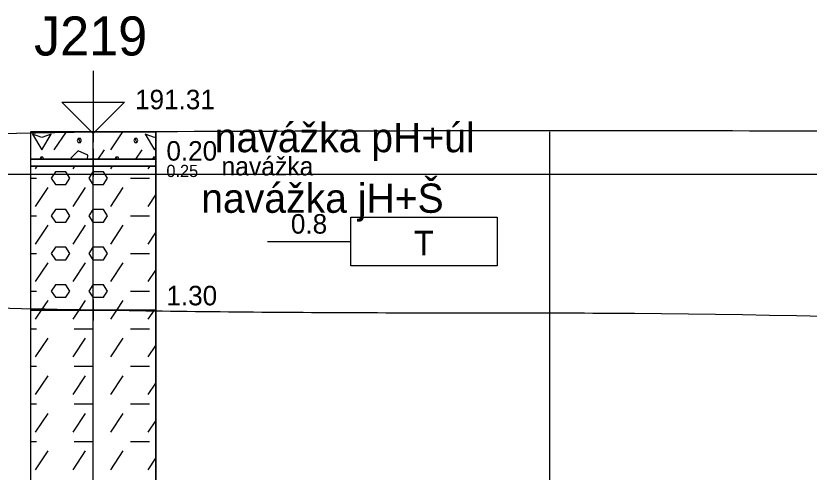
# Model space of a CAD drawing. Extents: x 3042 to 4120, y 576 to 2694.
# Drawn here: x 3349.75 to 3378.68, y 904 to 920.63 of the extents above; entities that cross this region are included whole.
import ezdxf

# ---------------------------------------------------------------- set-up
doc = ezdxf.new("R2010")
doc.units = 0
for name, color, linetype in [('15', 7, 'Continuous'), ('16', 7, 'Continuous'), ('17', 7, 'Continuous'), ('18', 7, 'Continuous'), ('51', 7, 'Continuous'), ('52', 7, 'Continuous'), ('53', 7, 'Continuous'), ('56', 7, 'Continuous'), ('62', 7, 'Continuous'), ('pomocna', 7, 'Continuous'), ('rozhraní', 7, 'Continuous')]:
    doc.layers.add(name, color=color, linetype=linetype)

msp = doc.modelspace()

# ---------------------------------------------------------------- linework, layer by layer
at = {"layer": '15'}
msp.add_lwpolyline([(3352.572, 918.632), (3352.572, 916.346), (3351.429, 917.489), (3353.715, 917.489), (3352.572, 916.346)], dxfattribs=at)
at = {"layer": '18'}
msp.add_line((3352.572, 866.409), (3352.572, 916.409), dxfattribs=at)
at = {"layer": '51'}
for p, q in [((3351.15, 915.744), (3351.593, 916.409)), ((3353.207, 915.744), (3353.65, 916.409)), ((3352.755, 915.409), (3352.979, 915.744)), ((3354.127, 915.409), (3354.35, 915.744)), ((3350.655, 915.478), (3350.62, 915.409)), ((3351.759, 915.439), (3351.773, 915.409)), ((3353.398, 915.478), (3353.363, 915.409)), ((3354.769, 915.478), (3354.735, 915.409)), ((3350.464, 915.058), (3350.531, 915.159)), ((3351.836, 915.058), (3351.903, 915.159)), ((3353.207, 915.058), (3353.274, 915.159)), ((3354.579, 915.058), (3354.646, 915.159)), ((3350.286, 914.716), (3350.502, 914.716)), ((3353.931, 914.716), (3354.617, 914.716)), ((3350.464, 913.687), (3350.921, 914.373)), ((3351.836, 913.687), (3352.293, 914.373)), ((3353.207, 913.687), (3353.664, 914.373)), ((3354.579, 913.687), (3354.858, 914.105)), ((3350.286, 913.344), (3350.502, 913.344)), ((3353.931, 913.344), (3354.617, 913.344)), ((3350.464, 912.315), (3350.921, 913.001)), ((3351.836, 912.315), (3352.293, 913.001)), ((3353.207, 912.315), (3353.664, 913.001)), ((3354.579, 912.315), (3354.858, 912.734)), ((3350.286, 911.972), (3350.502, 911.972)), ((3353.931, 911.972), (3354.617, 911.972)), ((3350.464, 910.944), (3350.921, 911.629)), ((3351.836, 910.944), (3352.293, 911.629)), ((3353.207, 910.944), (3353.664, 911.629)), ((3354.579, 910.944), (3354.858, 911.362)), ((3350.286, 910.601), (3350.502, 910.601)), ((3353.931, 910.601), (3354.617, 910.601)), ((3350.689, 909.909), (3350.921, 910.258)), ((3352.06, 909.909), (3352.293, 910.258)), ((3353.432, 909.909), (3353.664, 910.258)), ((3350.464, 909.572), (3350.689, 909.909)), ((3351.836, 909.572), (3352.06, 909.909)), ((3353.207, 909.572), (3353.432, 909.909)), ((3354.579, 909.572), (3354.803, 909.909)), ((3350.286, 909.229), (3350.502, 909.229)), ((3351.874, 909.229), (3352.56, 909.229)), ((3353.931, 909.229), (3354.617, 909.229)), ((3350.464, 908.2), (3350.921, 908.886)), ((3351.836, 908.2), (3352.293, 908.886)), ((3353.207, 908.2), (3353.664, 908.886)), ((3354.579, 908.2), (3354.858, 908.619)), ((3350.286, 907.858), (3350.502, 907.858)), ((3351.874, 907.858), (3352.56, 907.858)), ((3353.931, 907.858), (3354.617, 907.858)), ((3350.464, 906.829), (3350.921, 907.515)), ((3351.836, 906.829), (3352.293, 907.515)), ((3353.207, 906.829), (3353.664, 907.515)), ((3354.579, 906.829), (3354.858, 907.247)), ((3350.286, 906.486), (3350.502, 906.486)), ((3351.874, 906.486), (3352.56, 906.486)), ((3353.931, 906.486), (3354.617, 906.486)), ((3350.464, 905.457), (3350.921, 906.143)), ((3351.836, 905.457), (3352.293, 906.143)), ((3353.207, 905.457), (3353.664, 906.143)), ((3354.579, 905.457), (3354.858, 905.876)), ((3350.286, 905.114), (3350.502, 905.114)), ((3351.874, 905.114), (3352.56, 905.114)), ((3353.931, 905.114), (3354.617, 905.114)), ((3350.464, 904.086), (3350.921, 904.771)), ((3351.836, 904.086), (3352.293, 904.771)), ((3353.207, 904.086), (3353.664, 904.771)), ((3354.579, 904.086), (3354.858, 904.504))]:
    msp.add_line(p, q, dxfattribs=at)
for points in [[(3350.286, 915.409), (3354.858, 915.409), (3354.858, 916.409), (3350.286, 916.409)], [(3350.286, 915.159), (3354.858, 915.159), (3354.858, 915.409), (3350.286, 915.409)], [(3350.286, 909.909), (3354.858, 909.909), (3354.858, 915.159), (3350.286, 915.159)], [(3350.286, 896.409), (3354.858, 896.409), (3354.858, 909.909), (3350.286, 909.909)]]:
    msp.add_lwpolyline(points, close=True, dxfattribs=at)
for points in [[(3350.35, 916.316), (3350.693, 915.744), (3351.036, 916.316), (3350.693, 916.201), (3350.35, 916.316)], [(3354.465, 916.316), (3354.807, 915.744), (3354.858, 915.828)], [(3354.858, 916.218), (3354.807, 916.201), (3354.465, 916.316)], [(3352.026, 916.163), (3351.988, 916.087), (3352.026, 916.011), (3352.102, 916.011), (3352.14, 916.087), (3352.102, 916.163), (3352.026, 916.163), (3352.102, 916.011)], [(3354.084, 916.163), (3354.045, 916.087), (3354.084, 916.011), (3354.16, 916.011), (3354.198, 916.087), (3354.16, 916.163), (3354.084, 916.163), (3354.16, 916.011)], [(3352.355, 915.409), (3352.369, 915.554), (3352.026, 915.706), (3351.759, 915.439)], [(3350.765, 915.409), (3350.731, 915.478), (3350.655, 915.478), (3350.689, 915.409)], [(3353.508, 915.409), (3353.474, 915.478), (3353.398, 915.478), (3353.432, 915.409)], [(3354.858, 915.453), (3354.846, 915.478), (3354.769, 915.478), (3354.804, 915.409)], [(3351.188, 914.487), (3351.569, 914.487), (3351.721, 914.716), (3351.569, 914.944), (3351.188, 914.944), (3351.036, 914.716), (3351.188, 914.487)], [(3352.56, 914.487), (3352.941, 914.487), (3353.093, 914.716), (3352.941, 914.944), (3352.56, 914.944), (3352.407, 914.716), (3352.56, 914.487)], [(3351.188, 913.115), (3351.569, 913.115), (3351.721, 913.344), (3351.569, 913.573), (3351.188, 913.573), (3351.036, 913.344), (3351.188, 913.115)], [(3352.56, 913.115), (3352.941, 913.115), (3353.093, 913.344), (3352.941, 913.573), (3352.56, 913.573), (3352.407, 913.344), (3352.56, 913.115)], [(3351.188, 911.744), (3351.569, 911.744), (3351.721, 911.972), (3351.569, 912.201), (3351.188, 912.201), (3351.036, 911.972), (3351.188, 911.744)], [(3352.56, 911.744), (3352.941, 911.744), (3353.093, 911.972), (3352.941, 912.201), (3352.56, 912.201), (3352.407, 911.972), (3352.56, 911.744)], [(3351.188, 910.372), (3351.569, 910.372), (3351.721, 910.601), (3351.569, 910.829), (3351.188, 910.829), (3351.036, 910.601), (3351.188, 910.372)], [(3352.56, 910.372), (3352.941, 910.372), (3353.093, 910.601), (3352.941, 910.829), (3352.56, 910.829), (3352.407, 910.601), (3352.56, 910.372)]]:
    msp.add_lwpolyline(points, dxfattribs=at)
at = {"layer": '53'}
for p, q in [((3350.286, 916.409), (3354.858, 916.409)), ((3350.286, 916.409), (3350.286, 866.409)), ((3354.858, 916.409), (3354.858, 866.409)), ((3350.286, 915.409), (3354.858, 915.409)), ((3350.286, 915.159), (3354.858, 915.159)), ((3350.286, 909.909), (3354.858, 909.909))]:
    msp.add_line(p, q, dxfattribs=at)
at = {"layer": '56'}
for p, q in [((3352.572, 916.79), (3352.572, 916.028)), ((3352.191, 916.409), (3352.953, 916.409)), ((3352.572, 915.79), (3352.572, 915.028)), ((3352.191, 915.409), (3352.953, 915.409)), ((3352.572, 915.54), (3352.572, 914.778)), ((3352.191, 915.159), (3352.953, 915.159)), ((3352.572, 910.29), (3352.572, 909.528)), ((3352.191, 909.909), (3352.953, 909.909))]:
    msp.add_line(p, q, dxfattribs=at)
at = {"layer": '62'}
msp.add_line((3358.922, 912.409), (3361.97, 912.409), dxfattribs=at)
msp.add_lwpolyline([(3367.304, 911.52), (3361.97, 911.52), (3361.97, 913.298), (3367.304, 913.298), (3367.304, 911.52)], dxfattribs=at)
at = {"layer": 'pomocna'}
for p, q in [((3352.572, 864.859), (3352.572, 916.409)), ((3369.222, 864.859), (3369.222, 916.409)), ((3234.272, 914.859), (3411.079, 914.859))]:
    msp.add_line(p, q, dxfattribs=at)
at = {"layer": 'rozhraní'}
msp.add_line((3331.944, 916.052), (3352.572, 916.409), dxfattribs=at)
for points in [[(3352.572, 916.409), (3372.207, 916.454), (3391.844, 916.409), (3394.018, 916.409)], [(3325.397, 910.703), (3339.185, 910.256), (3352.975, 909.909), (3362.639, 909.814), (3372.304, 909.791), (3403.865, 908.782)]]:
    msp.add_spline(points, degree=3, dxfattribs=at)

# ---------------------------------------------------------------- texts
at = {"layer": '16'}
msp.add_text('J219', height=1.4224, dxfattribs=at).set_placement((3350.413, 919.188))
at = {"layer": '17'}
msp.add_text('191.31', height=0.7112, dxfattribs=at).set_placement((3354.096, 917.227))
at = {"layer": '52'}
for s, height, p in [('navážka pH+úl', 1.0668, (3357.001, 915.662)), ('0.20', 0.7112, (3355.239, 915.355)), ('navážka', 0.6731, (3357.247, 914.816)), ('0.25', 0.4445, (3355.239, 914.757)), ('navážka jH+Š', 1.0668, (3356.509, 913.453)), ('1.30', 0.7112, (3355.239, 910.08))]:
    msp.add_text(s, height=height, dxfattribs=at).set_placement(p)
at = {"layer": '62'}
for s, height, p in [('0.8', 0.7112, (3359.779, 912.694)), ('T', 0.889, (3364.266, 911.907))]:
    msp.add_text(s, height=height, dxfattribs=at).set_placement(p)

doc.saveas('drawing.dxf')
